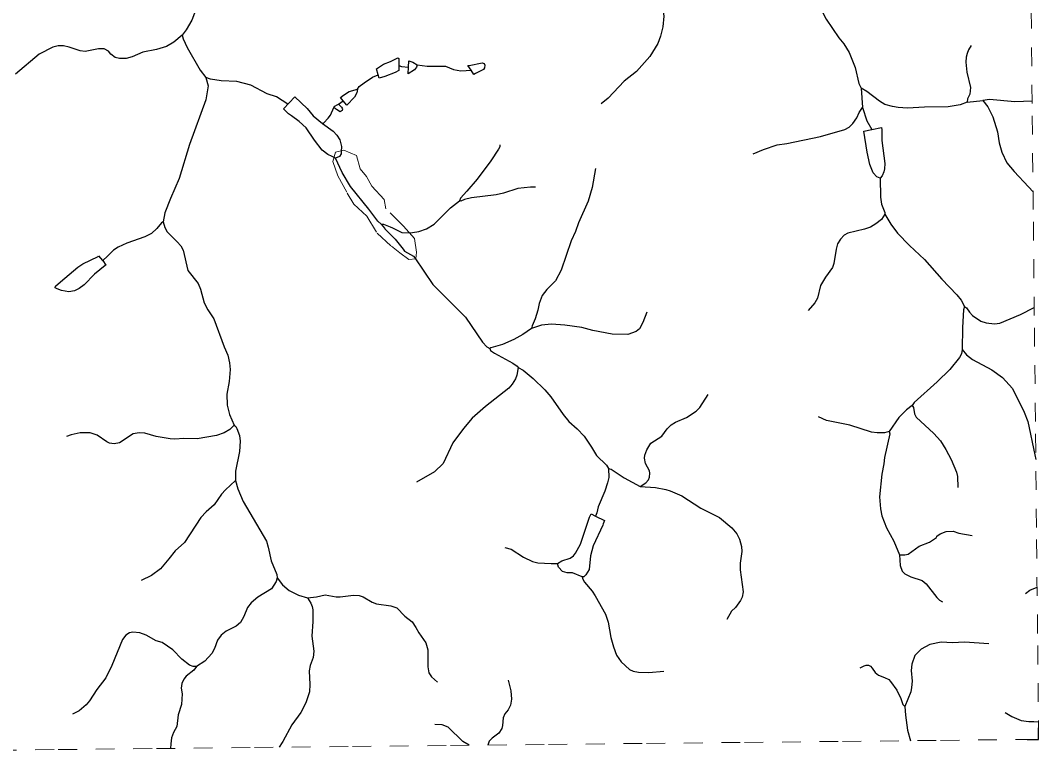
# Model space of a CAD drawing. Extents: x 320.3 to 346.3, y 7455.4 to 7483.3.
# Drawn here: x 340.83 to 346.26, y 7455.6 to 7459.49 of the extents above; entities that cross this region are included whole.
import ezdxf

# ---------------------------------------------------------------- set-up
doc = ezdxf.new("R2010")
doc.units = 0
doc.header["$LTSCALE"] = 0.032
doc.linetypes.add('SHORT_DASHED', pattern=[2.7, 1.5, -1.2])
for name, color, linetype, lineweight in [('2', 7, 'Continuous', 25), ('21', 7, 'SHORT_DASHED', 13), ('53', 7, 'SHORT_DASHED', 13), ('63', 7, 'Continuous', 25), ('7', 7, 'Continuous', 25)]:
    doc.layers.add(name, color=color, linetype=linetype, lineweight=lineweight)

msp = doc.modelspace()

# ---------------------------------------------------------------- linework, layer by layer
at = {"layer": '2'}
for points in [[(342.7256, 7459.2357), (342.7644, 7459.2611), (342.8009, 7459.2746), (342.8408, 7459.2944), (342.8449, 7459.2903), (342.8447, 7459.2537), (342.846, 7459.2263), (342.8263, 7459.2155), (342.7704, 7459.1939), (342.7399, 7459.1857), (342.7347, 7459.2028)], [(342.8944, 7459.2091), (342.8969, 7459.244), (342.8987, 7459.279), (342.9193, 7459.2718), (342.9434, 7459.2566), (342.9402, 7459.2447), (342.9296, 7459.2294)], [(343.2135, 7459.2527), (343.2209, 7459.2541), (343.2896, 7459.2666), (343.3004, 7459.2631), (343.3041, 7459.2556), (343.3019, 7459.2409), (343.2971, 7459.2319), (343.2549, 7459.2107), (343.2454, 7459.2056), (343.2309, 7459.2278)], [(342.5347, 7459.0818), (342.5509, 7459.0959), (342.5813, 7459.1142), (342.6249, 7459.1262), (342.6217, 7459.1081), (342.6093, 7459.085), (342.5676, 7459.042), (342.5479, 7459.0652)], [(342.2307, 7459.0215), (342.2909, 7459.0867), (342.3562, 7459.0231), (342.3887, 7458.985), (342.4385, 7458.9448), (342.4953, 7458.9023), (342.5145, 7458.8815), (342.5301, 7458.8567), (342.5391, 7458.8217), (342.5381, 7458.7939), (342.5377, 7458.7831), (342.5281, 7458.7677), (342.5079, 7458.759), (342.4927, 7458.7663), (342.4899, 7458.7676), (342.4672, 7458.7785), (342.4362, 7458.8026), (342.3956, 7458.8551), (342.3503, 7458.9213), (342.3142, 7458.955), (342.2723, 7458.9841), (342.2577, 7458.9949)], [(342.5131, 7459.0189), (342.5077, 7459.0226), (342.4984, 7459.0288), (342.5038, 7459.0357), (342.5169, 7459.044), (342.5233, 7459.047), (342.5311, 7459.0405), (342.5391, 7459.0307), (342.5434, 7459.0249), (342.5446, 7459.02), (342.5438, 7459.0141), (342.5323, 7459.0055)], [(345.3258, 7458.9036), (345.3691, 7458.9122), (345.4198, 7458.9218), (345.423, 7458.9095), (345.4233, 7458.8539), (345.4389, 7458.7305), (345.4374, 7458.7019), (345.4329, 7458.6859), (345.4247, 7458.665), (345.413, 7458.6519), (345.3959, 7458.6597), (345.3769, 7458.6809), (345.358, 7458.7258), (345.3439, 7458.791)], [(341.0127, 7458.0683), (341.0142, 7458.077), (341.0399, 7458.1007), (341.1326, 7458.1774), (341.1599, 7458.1959), (341.2406, 7458.2357), (341.2438, 7458.2384), (341.2645, 7458.2141), (341.2656, 7458.2129), (341.2815, 7458.1887), (341.2794, 7458.1874), (341.2218, 7458.1406), (341.1661, 7458.084), (341.1405, 7458.0647), (341.1159, 7458.0525), (341.0847, 7458.0473), (341.0457, 7458.0535), (341.0222, 7458.0618)], [(343.6928, 7456.5976), (343.7147, 7456.6122), (343.7591, 7456.627), (343.7775, 7456.6395), (343.7885, 7456.6524), (343.814, 7456.7004), (343.8633, 7456.8447), (343.8715, 7456.8626), (343.8952, 7456.8504), (343.9424, 7456.8279), (343.9364, 7456.81), (343.9339, 7456.8021), (343.8815, 7456.6928), (343.8678, 7456.6397), (343.8604, 7456.5655), (343.8437, 7456.5384), (343.8322, 7456.5279), (343.8245, 7456.5262), (343.7722, 7456.549), (343.7435, 7456.5492), (343.7184, 7456.5559), (343.6976, 7456.579)]]:
    msp.add_lwpolyline(points, close=True, dxfattribs=at)
at = {"layer": '21'}
msp.add_lwpolyline([(342.4936, 7458.7421), (342.5205, 7458.6656), (342.5701, 7458.5726), (342.6052, 7458.5147), (342.6754, 7458.4506), (342.7292, 7458.3596), (342.8056, 7458.2893), (342.8511, 7458.2542), (342.8986, 7458.2191), (342.9358, 7458.2232), (342.9399, 7458.2583), (342.9296, 7458.3307), (342.8697, 7458.3968), (342.7767, 7458.4899), (342.7664, 7458.5395), (342.7023, 7458.6098), (342.6734, 7458.6615), (342.6383, 7458.7028), (342.6197, 7458.7731), (342.5515, 7458.802), (342.5081, 7458.7917)], close=True, dxfattribs=at)
at = {"layer": '53'}
for points in [[(346.259, 7455.6605), (346.2532, 7456.2254), (346.2474, 7456.7903), (346.2417, 7457.3553), (346.2359, 7457.9202), (346.2301, 7458.4852), (346.2243, 7459.0501), (346.2186, 7459.615), (346.2128, 7460.18), (346.207, 7460.7449), (346.2013, 7461.3098), (346.1955, 7461.8748), (346.1897, 7462.4397), (346.184, 7463.0046), (346.1782, 7463.5696), (346.1724, 7464.1345), (346.1667, 7464.6995), (346.1609, 7465.2644)], [(340.5058, 7455.6005), (341.0288, 7455.606), (341.5519, 7455.6116), (342.0749, 7455.6171), (342.5979, 7455.6226), (343.1209, 7455.628), (343.6439, 7455.6335), (344.1669, 7455.6389), (344.69, 7455.6443), (345.213, 7455.6497), (345.736, 7455.6551), (346.259, 7455.6605)]]:
    msp.add_lwpolyline(points, dxfattribs=at)
at = {"layer": '63'}
msp.add_lwpolyline([(346.1974, 7455.6605), (346.259, 7455.6605), (346.259, 7455.7212)], dxfattribs=at)
at = {"layer": '7'}
for p, q in [((345.3115, 7459.1324), (345.3197, 7459.0294)), ((342.5233, 7459.047), (342.5479, 7459.0652)), ((345.8769, 7459.0571), (345.962, 7459.0658))]:
    msp.add_line(p, q, dxfattribs=at)
for points in [[(341.5979, 7460.3229), (341.6125, 7460.3084), (341.6599, 7460.2464), (341.685, 7460.2016), (341.7014, 7460.162), (341.7173, 7460.112), (341.7446, 7459.9582), (341.7685, 7459.8683), (341.7718, 7459.8437), (341.7783, 7459.7523), (341.7808, 7459.6479), (341.7772, 7459.6028), (341.7654, 7459.5601), (341.7406, 7459.4952), (341.7116, 7459.4438), (341.689, 7459.4141)], [(344.1423, 7460.2867), (344.1411, 7460.2706), (344.1148, 7460.1929), (344.1072, 7460.1278), (344.1152, 7459.9538), (344.1294, 7459.8816), (344.1605, 7459.765), (344.1941, 7459.691), (344.2399, 7459.6051), (344.2496, 7459.5775), (344.26, 7459.516), (344.2544, 7459.4595), (344.2421, 7459.4102), (344.228, 7459.3712), (344.1848, 7459.3015), (344.1127, 7459.2211), (344.0475, 7459.169), (343.9619, 7459.0784), (343.9242, 7459.0482)], [(344.9923, 7459.7782), (345.0049, 7459.7581), (345.0271, 7459.7022), (345.0867, 7459.5761), (345.1261, 7459.5006), (345.1938, 7459.3999), (345.2198, 7459.3685), (345.2473, 7459.3226), (345.2804, 7459.243), (345.2994, 7459.1574), (345.3115, 7459.1324)], [(341.689, 7459.4141), (341.6456, 7459.3779), (341.6058, 7459.3551), (341.5528, 7459.3379), (341.4792, 7459.3246), (341.4223, 7459.2989), (341.3911, 7459.2903), (341.3557, 7459.2903), (341.3324, 7459.2965), (341.3097, 7459.3144), (341.2959, 7459.33), (341.2725, 7459.3416), (341.2424, 7459.3426), (341.1711, 7459.3282), (341.1445, 7459.332), (341.0859, 7459.3512), (341.0556, 7459.3573), (341.0286, 7459.3574), (340.9998, 7459.351), (340.9262, 7459.3143), (340.7995, 7459.2075)], [(341.689, 7459.4141), (341.6947, 7459.3947), (341.7159, 7459.349), (341.7856, 7459.2286), (341.8162, 7459.1893)], [(345.8993, 7459.3595), (345.885, 7459.3374), (345.8772, 7459.3172), (345.8719, 7459.2985), (345.8704, 7459.2715), (345.8754, 7459.2172), (345.8961, 7459.1366), (345.892, 7459.1012), (345.8795, 7459.0749), (345.8769, 7459.0571)], [(342.8447, 7459.2537), (342.8597, 7459.2486), (342.8969, 7459.244)], [(342.9434, 7459.2566), (342.9965, 7459.2501), (343.0937, 7459.2493), (343.1365, 7459.2321), (343.1765, 7459.2246), (343.2049, 7459.2263), (343.2309, 7459.2278)], [(341.8162, 7459.1893), (341.8281, 7459.1448), (341.8161, 7459.0705), (341.7283, 7458.8316), (341.6738, 7458.6504), (341.6266, 7458.5446), (341.5964, 7458.4684), (341.5882, 7458.4199)], [(342.2541, 7459.0469), (342.1931, 7459.0863), (342.1425, 7459.1014), (342.0563, 7459.1486), (341.9812, 7459.1678), (341.8975, 7459.1708), (341.8413, 7459.1808), (341.8162, 7459.1893)], [(342.6249, 7459.1262), (342.6347, 7459.1409), (342.6597, 7459.1617), (342.7053, 7459.1902), (342.7347, 7459.2028)], [(345.8769, 7459.0571), (345.8409, 7459.0435), (345.7764, 7459.0329), (345.6494, 7459.0318), (345.5601, 7459.0266), (345.5099, 7459.03), (345.4788, 7459.0346), (345.4386, 7459.0458), (345.4102, 7459.0624), (345.3423, 7459.1148), (345.3115, 7459.1324)], [(346.2242, 7459.0639), (346.1326, 7459.0592), (345.9974, 7459.072), (345.962, 7459.0658)], [(345.962, 7459.0658), (345.9888, 7459.0337), (346.0145, 7458.9803), (346.0391, 7458.8991), (346.0491, 7458.8403), (346.0619, 7458.792), (346.0901, 7458.7346), (346.1287, 7458.6877), (346.2057, 7458.6056), (346.2292, 7458.5805)], [(342.4385, 7458.9448), (342.4455, 7458.9476), (342.4692, 7458.9732), (342.4811, 7458.9892), (342.4984, 7459.0288)], [(344.7352, 7458.7827), (344.7912, 7458.8053), (344.8648, 7458.8298), (344.9158, 7458.8369), (345.0953, 7458.8746), (345.2252, 7458.9114), (345.2477, 7458.925), (345.2683, 7458.944), (345.2891, 7458.9738), (345.3013, 7459.0027), (345.3197, 7459.0294)], [(345.3197, 7459.0294), (345.3419, 7458.9579), (345.3691, 7458.9122)], [(343.3844, 7458.8301), (343.3846, 7458.8191), (343.3778, 7458.8064), (343.3368, 7458.7458), (343.2629, 7458.648), (343.2091, 7458.5832), (343.1738, 7458.5458), (343.1691, 7458.5312)], [(342.7517, 7458.4067), (342.7339, 7458.4228), (342.6909, 7458.4804), (342.6861, 7458.4869), (342.5876, 7458.6075), (342.5435, 7458.6834), (342.5079, 7458.759)], [(343.8944, 7458.7046), (343.8771, 7458.6035), (343.8556, 7458.5307), (343.8034, 7458.4151), (343.7884, 7458.3679), (343.7654, 7458.3183), (343.7118, 7458.1629), (343.681, 7458.1056), (343.6354, 7458.0589), (343.611, 7458.0262), (343.5945, 7457.9849), (343.5878, 7457.9493), (343.5726, 7457.902), (343.5565, 7457.8659), (343.5535, 7457.851)], [(345.413, 7458.6519), (345.4161, 7458.5504), (345.4215, 7458.5137), (345.4387, 7458.4702), (345.4391, 7458.4609)], [(343.575, 7458.6041), (343.5484, 7458.6046), (343.4797, 7458.5978), (343.4041, 7458.5734), (343.364, 7458.5638), (343.234, 7458.5476), (343.1964, 7458.5387), (343.1762, 7458.5305), (343.1691, 7458.5312)], [(342.7517, 7458.4067), (342.764, 7458.4065), (342.7999, 7458.3928), (342.8118, 7458.387), (342.8444, 7458.371), (342.8608, 7458.363), (342.9026, 7458.3608), (342.9191, 7458.3631), (342.9516, 7458.3677), (342.9936, 7458.3826), (343.0348, 7458.4067), (343.1214, 7458.494), (343.1691, 7458.5312)], [(345.4391, 7458.4609), (345.4198, 7458.4313), (345.3912, 7458.4087), (345.3611, 7458.392), (345.33, 7458.3813), (345.2416, 7458.3594), (345.2223, 7458.3479), (345.2026, 7458.3279), (345.1867, 7458.3028), (345.1787, 7458.2734), (345.1662, 7458.1984), (345.159, 7458.1759), (345.122, 7458.1242), (345.0954, 7458.0803), (345.0784, 7458.0135), (345.0655, 7457.9881), (345.0296, 7457.9468)], [(345.4391, 7458.4609), (345.471, 7458.4079), (345.5068, 7458.359), (345.5702, 7458.2937), (345.6508, 7458.2181), (345.7429, 7458.1138), (345.8219, 7458.0312), (345.845, 7458.0023), (345.863, 7457.9684)], [(341.5882, 7458.4199), (341.5784, 7458.4137), (341.5548, 7458.3844), (341.5251, 7458.3582), (341.4903, 7458.3394), (341.3935, 7458.3061), (341.3473, 7458.2839), (341.3237, 7458.268), (341.2906, 7458.2366), (341.2656, 7458.2129)], [(341.5882, 7458.4199), (341.5966, 7458.3895), (341.6092, 7458.3672), (341.6633, 7458.3133), (341.6817, 7458.2917), (341.6945, 7458.2684), (341.7205, 7458.1595), (341.7753, 7458.0915), (341.7872, 7458.0615), (341.8062, 7457.9879), (341.8256, 7457.9502), (341.8586, 7457.9021), (341.9131, 7457.7534), (341.9325, 7457.7084), (341.9428, 7457.6681), (341.9457, 7457.632), (341.9399, 7457.5685), (341.9286, 7457.5006), (341.9296, 7457.4429), (341.9415, 7457.3919), (341.9666, 7457.3361)], [(342.7517, 7458.4067), (342.7684, 7458.3855), (342.7704, 7458.3834), (342.7715, 7458.3823), (342.8258, 7458.3272), (342.8688, 7458.2734), (342.8762, 7458.2642), (342.9242, 7458.2363), (342.9305, 7458.2271), (343.0272, 7458.0859), (343.2008, 7457.9118), (343.2919, 7457.7775), (343.3154, 7457.7534), (343.3302, 7457.7438)], [(344.168, 7457.9387), (344.1478, 7457.8827), (344.1298, 7457.85), (344.1116, 7457.8343), (344.0678, 7457.8198), (343.9831, 7457.82), (343.8799, 7457.8407), (343.822, 7457.8571), (343.7319, 7457.8695), (343.6598, 7457.8743), (343.6064, 7457.8693), (343.5535, 7457.851)], [(345.863, 7457.9684), (345.8576, 7457.951), (345.8527, 7457.8572), (345.8518, 7457.7388)], [(345.863, 7457.9684), (345.8735, 7457.9613), (345.8893, 7457.9385), (345.9066, 7457.9209), (345.9514, 7457.8904), (345.9794, 7457.8812), (346.0241, 7457.8759), (346.0528, 7457.8802), (346.1615, 7457.9263), (346.2355, 7457.9623)], [(343.5535, 7457.851), (343.5077, 7457.8193), (343.4599, 7457.7928), (343.3982, 7457.766), (343.3367, 7457.7488), (343.3302, 7457.7438)], [(343.3302, 7457.7438), (343.3354, 7457.7342), (343.3553, 7457.7197), (343.4532, 7457.6655), (343.4769, 7457.6504), (343.4822, 7457.6439)], [(345.8518, 7457.7388), (345.8468, 7457.7162), (345.8363, 7457.6973), (345.7856, 7457.6323), (345.7177, 7457.5666), (345.5955, 7457.4565), (345.584, 7457.4411)], [(345.8518, 7457.7388), (345.8743, 7457.7109), (345.9068, 7457.686), (346.0085, 7457.6311), (346.0657, 7457.5895), (346.1187, 7457.5311), (346.1825, 7457.4051), (346.2007, 7457.3547), (346.2384, 7457.1774), (346.2438, 7457.1522)], [(343.4822, 7457.6439), (343.4759, 7457.6029), (343.4674, 7457.5819), (343.4507, 7457.5547), (343.4323, 7457.5332), (343.3075, 7457.4349), (343.236, 7457.3721), (343.1898, 7457.3183), (343.1341, 7457.241), (343.0829, 7457.1312), (343.0353, 7457.0861), (342.9395, 7457.0312)], [(343.4822, 7457.6439), (343.5092, 7457.6291), (343.5299, 7457.612), (343.562, 7457.5847), (343.6236, 7457.524), (343.6567, 7457.4864), (343.7221, 7457.3917), (343.753, 7457.3551), (343.7977, 7457.3167), (343.8347, 7457.2767), (343.8739, 7457.2192), (343.8994, 7457.1746), (343.9537, 7457.1221), (343.965, 7457.1055)], [(344.1324, 7457.008), (344.1639, 7457.0276), (344.177, 7457.0442), (344.1832, 7457.0578), (344.1847, 7457.0793), (344.1822, 7457.0922), (344.1609, 7457.1308), (344.1562, 7457.1604), (344.1586, 7457.1763), (344.1695, 7457.2042), (344.1902, 7457.239), (344.2489, 7457.2775), (344.2772, 7457.3158), (344.2993, 7457.3377), (344.3224, 7457.3522), (344.3803, 7457.3774), (344.4325, 7457.4102), (344.4521, 7457.4296), (344.4962, 7457.4995)], [(345.584, 7457.4411), (345.554, 7457.4179), (345.5131, 7457.3766), (345.4622, 7457.302)], [(345.584, 7457.4411), (345.591, 7457.4305), (345.5972, 7457.3969), (345.6063, 7457.3777), (345.6998, 7457.2915), (345.7349, 7457.2525), (345.7641, 7457.2067), (345.7931, 7457.1519), (345.8201, 7457.0847), (345.8267, 7457.0613), (345.8285, 7457.0039)], [(345.4622, 7457.302), (345.4368, 7457.2952), (345.3975, 7457.2945), (345.3677, 7457.2989), (345.2513, 7457.3357), (345.127, 7457.3609), (345.0843, 7457.3804)], [(341.9666, 7457.3361), (341.9446, 7457.3127), (341.9143, 7457.2941), (341.8726, 7457.2807), (341.7695, 7457.2632), (341.698, 7457.2649), (341.6498, 7457.2605), (341.6256, 7457.2622), (341.5516, 7457.2751), (341.4898, 7457.2933), (341.4609, 7457.2955), (341.4281, 7457.2888), (341.3545, 7457.2411), (341.3263, 7457.2359), (341.3022, 7457.2402), (341.2878, 7457.2463), (341.2356, 7457.2832), (341.1986, 7457.2941), (341.1445, 7457.2948), (341.097, 7457.284), (341.073, 7457.275)], [(341.9666, 7457.3361), (341.9753, 7457.3286), (341.9808, 7457.3184), (341.9955, 7457.28), (341.9997, 7457.2512), (341.9959, 7457.195), (341.9748, 7457.0912), (341.9737, 7457.0399)], [(345.4622, 7457.302), (345.4644, 7457.2891), (345.436, 7457.164), (345.4333, 7457.1304), (345.4224, 7457.0738), (345.4105, 7456.9531), (345.4161, 7456.89), (345.4232, 7456.8522), (345.4473, 7456.7889), (345.4865, 7456.7168), (345.5167, 7456.6446)], [(343.965, 7457.1055), (343.9651, 7457.0564), (343.9585, 7457.0282), (343.9454, 7456.9841), (343.9097, 7456.9002), (343.9026, 7456.8684), (343.8952, 7456.8504)], [(343.965, 7457.1055), (343.9786, 7457.1013), (344.0475, 7457.0542), (344.1324, 7457.008)], [(341.9737, 7457.0399), (341.9208, 7456.9917), (341.8985, 7456.9671), (341.8596, 7456.9104), (341.817, 7456.8734), (341.7897, 7456.8428), (341.7022, 7456.7108), (341.6515, 7456.6664), (341.6182, 7456.6222), (341.5732, 7456.5703), (341.5264, 7456.5346), (341.4704, 7456.5075)], [(341.9737, 7457.0399), (341.9859, 7456.9971), (342.0151, 7456.9289), (342.1386, 7456.7168), (342.149, 7456.6857), (342.1645, 7456.6116), (342.1945, 7456.5403), (342.1966, 7456.5226)], [(344.1324, 7457.008), (344.2149, 7457.0026), (344.2706, 7456.9928), (344.2934, 7456.9864), (344.3545, 7456.9583), (344.4559, 7456.8924), (344.5572, 7456.8439), (344.6223, 7456.7888), (344.6492, 7456.7564), (344.6632, 7456.7283), (344.6729, 7456.6893), (344.6747, 7456.6627), (344.6665, 7456.5994), (344.6668, 7456.5641), (344.6831, 7456.4479), (344.6767, 7456.4189), (344.6684, 7456.4), (344.6416, 7456.3634), (344.6206, 7456.3432), (344.5952, 7456.2991)], [(345.5167, 7456.6446), (345.5455, 7456.6447), (345.5626, 7456.6485), (345.6224, 7456.691), (345.6774, 7456.7118), (345.7132, 7456.7361), (345.7164, 7456.7435), (345.7328, 7456.7556), (345.7657, 7456.7693), (345.8022, 7456.7706), (345.8336, 7456.7604), (345.9049, 7456.7472)], [(343.4109, 7456.6837), (343.4447, 7456.6743), (343.5114, 7456.6316), (343.5581, 7456.6084), (343.587, 7456.602), (343.6578, 7456.5979), (343.6928, 7456.5976)], [(345.5167, 7456.6446), (345.5204, 7456.5881), (345.5304, 7456.5575), (345.5456, 7456.5434), (345.5765, 7456.527), (345.6376, 7456.5082), (345.6592, 7456.4894), (345.7158, 7456.4162), (345.7301, 7456.4026), (345.7456, 7456.394)], [(342.1966, 7456.5226), (342.191, 7456.5017), (342.1656, 7456.4629), (342.0935, 7456.4181), (342.0584, 7456.3888), (342.0374, 7456.364), (342.0179, 7456.3159), (342.0002, 7456.2833), (341.9775, 7456.2634), (341.9249, 7456.2367), (341.8982, 7456.2156), (341.8785, 7456.19), (341.8621, 7456.1451), (341.8469, 7456.1191), (341.8097, 7456.0767), (341.7667, 7456.0482)], [(342.1966, 7456.5226), (342.2253, 7456.4852), (342.2603, 7456.4537), (342.3094, 7456.4297), (342.3576, 7456.4154)], [(343.8245, 7456.5262), (343.8266, 7456.5152), (343.8359, 7456.4985), (343.8767, 7456.4513), (343.8932, 7456.4262), (343.9487, 7456.3275), (343.9624, 7456.2851), (343.977, 7456.2028), (343.9902, 7456.1544), (344.0068, 7456.1094), (344.0311, 7456.0736), (344.0754, 7456.0322), (344.0953, 7456.0239), (344.1234, 7456.0192), (344.18, 7456.0167), (344.2591, 7456.0235)], [(346.1882, 7456.4382), (346.2122, 7456.4552), (346.2507, 7456.4727)], [(342.3576, 7456.4154), (342.3756, 7456.3865), (342.383, 7456.3697), (342.3864, 7456.3506), (342.3866, 7456.2892), (342.3819, 7456.2107), (342.3915, 7456.1312), (342.3893, 7456.0976), (342.3729, 7456.0539), (342.3678, 7456.0252), (342.3706, 7455.9533), (342.3688, 7455.9136), (342.3488, 7455.8546), (342.3221, 7455.804), (342.2751, 7455.7381), (342.2268, 7455.6485), (342.2235, 7455.6435), (342.2072, 7455.6185)], [(342.3576, 7456.4154), (342.4054, 7456.4207), (342.4519, 7456.4317), (342.5116, 7456.4208), (342.5321, 7456.4208), (342.6037, 7456.4299), (342.6332, 7456.4273), (342.655, 7456.4207), (342.7024, 7456.3923), (342.726, 7456.3838), (342.8034, 7456.3725), (342.8345, 7456.3613), (342.8781, 7456.3181), (342.9172, 7456.2866), (342.9368, 7456.2577), (342.9516, 7456.2277), (342.9899, 7456.1759), (343.0008, 7456.1385), (342.9998, 7456.0478), (343.006, 7456.016), (343.0194, 7455.9939), (343.0521, 7455.966)], [(341.7667, 7456.0482), (341.748, 7456.0483), (341.7294, 7456.0553), (341.6883, 7456.0889), (341.6393, 7456.138), (341.5834, 7456.1777), (341.55, 7456.1866), (341.4969, 7456.2153), (341.4631, 7456.2288), (341.426, 7456.2322), (341.4092, 7456.2279), (341.3893, 7456.2156), (341.371, 7456.1925), (341.3139, 7456.0537), (341.2814, 7455.9882), (341.2341, 7455.9271), (341.1948, 7455.8654), (341.1772, 7455.844), (341.14, 7455.8135), (341.1051, 7455.7955)], [(345.9934, 7456.1696), (345.8635, 7456.1781), (345.7994, 7456.1745), (345.7388, 7456.179), (345.6787, 7456.1659), (345.6321, 7456.1422), (345.5993, 7456.1085), (345.5816, 7456.0615), (345.5791, 7456.0284), (345.5839, 7455.9703), (345.5812, 7455.9364), (345.5765, 7455.9145), (345.5456, 7455.8351)], [(341.7667, 7456.0482), (341.7521, 7456.0299), (341.7105, 7455.9975), (341.698, 7455.9814), (341.6877, 7455.9588), (341.6839, 7455.933), (341.6899, 7455.903), (341.6864, 7455.8464), (341.6686, 7455.7919), (341.6602, 7455.7287), (341.6426, 7455.6966), (341.6323, 7455.6695), (341.6294, 7455.6374), (341.6271, 7455.6124)], [(345.3064, 7456.0425), (345.3288, 7456.0534), (345.339, 7456.0565), (345.3515, 7456.0566), (345.3612, 7456.0506), (345.3702, 7456.0404), (345.3865, 7456.0174), (345.4055, 7456.002), (345.4362, 7455.9899), (345.4594, 7455.9788), (345.4694, 7455.9692), (345.5016, 7455.9232), (345.5244, 7455.8778), (345.5351, 7455.8464), (345.5456, 7455.8351)], [(343.4294, 7455.9757), (343.4431, 7455.919), (343.4461, 7455.8741), (343.4412, 7455.8435), (343.4292, 7455.8186), (343.4119, 7455.796), (343.4016, 7455.7751), (343.3988, 7455.7348), (343.3944, 7455.7188), (343.3792, 7455.6938), (343.3442, 7455.6674), (343.3275, 7455.6504), (343.3198, 7455.6301)], [(345.5456, 7455.8351), (345.5484, 7455.7891), (345.5602, 7455.7087), (345.5751, 7455.6534)], [(346.0808, 7455.8042), (346.1158, 7455.7816), (346.1664, 7455.7614), (346.206, 7455.7556), (346.233, 7455.7551), (346.2581, 7455.7546)], [(343.2201, 7455.629), (343.1873, 7455.6492), (343.1081, 7455.7251), (343.0767, 7455.7372), (343.0384, 7455.74)]]:
    msp.add_lwpolyline(points, dxfattribs=at)

doc.saveas('drawing.dxf')
